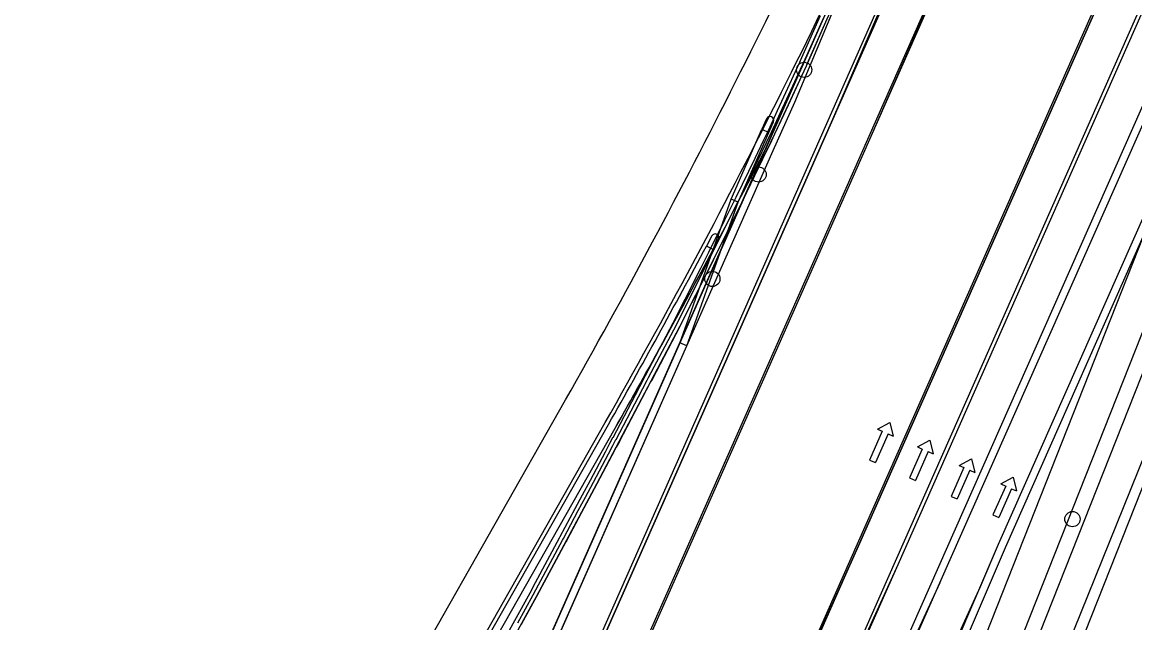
# Model space of a CAD drawing. Extents: x 659657 to 668193, y 633084 to 648639.
# Drawn here: x 662475.1 to 662767.5, y 643660.9 to 643818.6 of the extents above; entities that cross this region are included whole.
import ezdxf

# ---------------------------------------------------------------- set-up
doc = ezdxf.new("R2010")
doc.units = 0
for name, color, linetype in [('R_Border Prem', 7, 'Continuous'), ('R_MOT_Stage 1A_Striping', 7, 'Continuous'), ('R_MOT_Stage 1B', 7, 'Continuous'), ('R_MOT_Stage 1B_Striping', 7, 'Continuous'), ('R_MOT_Stage 1C', 7, 'Continuous'), ('R_MOT_Stage 1C_Striping', 7, 'Continuous'), ('R_MOT_Stage 1C_Striping_PPM', 7, 'Continuous'), ('R_MOT_Stage 2', 7, 'Continuous'), ('R_MOT_Stage 2_Striping', 7, 'Continuous'), ('R_MOT_Stage 2_Striping_PPM', 7, 'Continuous'), ('R_MOT_Stage 3', 7, 'Continuous'), ('R_MOT_Stage 3_Striping', 7, 'Continuous'), ('R_MOT_Stage 3_Striping_PPM', 7, 'Continuous'), ('R_MOT_Stage 4', 7, 'Continuous'), ('R_MOT_Stage 4_Striping', 7, 'Continuous'), ('R_MOT_Stage 4_Striping_PPM', 7, 'Continuous'), ('R_MOT_Stage 5_Striping_PPM', 7, 'Continuous'), ('T_SIGNAL CONTROL CABINET', 7, 'Continuous')]:
    doc.layers.add(name, color=color, linetype=linetype)

msp = doc.modelspace()

# ---------------------------------------------------------------- linework, layer by layer
at = {"layer": 'R_Border Prem'}
msp.add_line((661686.79, 641562.92), (662861.91, 644217.67), dxfattribs=at)
at = {"layer": 'R_MOT_Stage 1A_Striping'}
for p, q in [((662653.91, 643589.66), (662694.85, 643680.89)), ((662663.97, 643585.2), (662705.36, 643676.24))]:
    msp.add_line(p, q, dxfattribs=at)
at = {"layer": 'R_MOT_Stage 1B'}
for p, q in [((662731.76, 643681.52), (662927.86, 644124.54)), ((662733.59, 643680.71), (662929.69, 644123.74)), ((662691.44, 643587.95), (662731.76, 643681.52)), ((662693.27, 643587.15), (662733.59, 643680.71))]:
    msp.add_line(p, q, dxfattribs=at)
at = {"layer": 'R_MOT_Stage 1B_Striping'}
for p, q in [((662653.91, 643589.66), (662920.44, 644191.76)), ((662663.97, 643585.2), (662930.5, 644187.31)), ((662731.76, 643681.52), (662927.86, 644124.54)), ((662675.28, 643583.58), (662795.46, 643855.08))]:
    msp.add_line(p, q, dxfattribs=at)
msp.add_lwpolyline([(662685.48, 643579.45), (662726.99, 643670.44), (662731.76, 643681.52)], dxfattribs=at)
at = {"layer": 'R_MOT_Stage 1C'}
msp.add_circle((662751.17, 643688.13), 2, dxfattribs=at)
at = {"layer": 'R_MOT_Stage 1C_Striping'}
for p, q in [((662795.88, 643793.01), (662675.65, 643489.09)), ((662492.46, 643223.68), (662694.85, 643680.89)), ((662502.98, 643219.03), (662705.36, 643676.24)), ((662513.95, 643214.17), (662716.34, 643671.38))]:
    msp.add_line(p, q, dxfattribs=at)
at = {"layer": 'R_MOT_Stage 1C_Striping_PPM'}
for p, q in [((662716.34, 643671.38), (662896.07, 644077.43)), ((662694.85, 643680.89), (662859, 644051.74)), ((662705.36, 643676.24), (662869.52, 644047.08)), ((662806.18, 643789.14), (662685.93, 643485.2))]:
    msp.add_line(p, q, dxfattribs=at)
at = {"layer": 'R_MOT_Stage 2'}
msp.add_circle((662751.17, 643688.13), 2, dxfattribs=at)
at = {"layer": 'R_MOT_Stage 2_Striping'}
for p, q in [((662795.88, 643793.01), (662675.65, 643489.09)), ((662694.85, 643680.89), (662653.91, 643589.66)), ((662663.97, 643585.2), (662705.36, 643676.24)), ((662705.36, 643676.24), (662705.36, 643676.24)), ((662716.34, 643671.38), (662674.03, 643580.75))]:
    msp.add_line(p, q, dxfattribs=at)
at = {"layer": 'R_MOT_Stage 2_Striping_PPM'}
for p, q in [((662920.89, 644191.56), (662694.85, 643680.89)), ((662705.36, 643676.24), (662931.41, 644186.91)), ((662716.34, 643671.38), (662896.07, 644077.43)), ((662806.18, 643789.14), (662685.93, 643485.2))]:
    msp.add_line(p, q, dxfattribs=at)
at = {"layer": 'R_MOT_Stage 3'}
for p, q in [((662663.44, 643769.58), (662661.52, 643765.72)), ((662664.53, 643771.76), (662663.44, 643769.58)), ((662661.52, 643765.72), (662657.3, 643757.24)), ((662656.45, 643755.53), (662655.18, 643753.02)), ((662657.3, 643757.24), (662656.45, 643755.53)), ((662655.18, 643753.02), (662651.09, 643744.91)), ((662651.07, 643744.88), (662647.95, 643738.69)), ((662651.09, 643744.91), (662651.07, 643744.88)), ((662647.95, 643738.69), (662640.67, 643724.81)), ((662640.31, 643724.14), (662638.02, 643719.78)), ((662640.67, 643724.81), (662640.31, 643724.14)), ((662638.02, 643719.78), (662632.1, 643708.57)), ((662632.08, 643708.53), (662631.27, 643707)), ((662632.1, 643708.57), (662632.08, 643708.53)), ((662631.27, 643707), (662630.1, 643704.8)), ((662630.1, 643704.8), (662626.17, 643697.36)), ((662626.17, 643697.36), (662624.08, 643693.46)), ((662624.08, 643693.46), (662622.16, 643689.88)), ((662622.16, 643689.88), (662618.24, 643682.56)), ((662618.02, 643682.14), (662611.74, 643670.42)), ((662618.24, 643682.56), (662618.02, 643682.14)), ((662611.74, 643670.42), (662610.32, 643667.76)), ((662610.32, 643667.76), (662606.27, 643660.43))]:
    msp.add_line(p, q, dxfattribs=at)
for points in [[(662684.9, 643820.31), (662679.64, 643808.52), (662679.42, 643808.02), (662679.33, 643807.83), (662675.23, 643798.94), (662673.56, 643795.33), (662671.16, 643790.14), (662669.88, 643787.48), (662667.67, 643782.87), (662662.74, 643772.62)], [(662664.55, 643771.77), (662669.47, 643782.01), (662671.68, 643786.61), (662672.97, 643789.29), (662675.37, 643794.49), (662677.04, 643798.1), (662681.15, 643806.99), (662681.24, 643807.2), (662681.47, 643807.7), (662686.73, 643819.49)], [(662662.73, 643772.63), (662661.65, 643770.47), (662659.73, 643766.61), (662655.51, 643758.13), (662654.66, 643756.43), (662653.39, 643753.92), (662649.3, 643745.81), (662649.29, 643745.78), (662646.17, 643739.6), (662638.9, 643725.74), (662638.54, 643725.07), (662636.25, 643720.71), (662630.33, 643709.5), (662630.31, 643709.46), (662629.5, 643707.94), (662628.34, 643705.74), (662624.4, 643698.3), (662622.32, 643694.4), (662620.4, 643690.82), (662616.48, 643683.5), (662616.25, 643683.08), (662609.98, 643671.36), (662608.56, 643668.71), (662604.52, 643661.39)], [(662604.52, 643661.39), (662587.05, 643629.78), (662575.41, 643608.73), (662564.79, 643589.76), (662554.16, 643570.78), (662547.62, 643559.14), (662541.08, 643547.48), (662534.54, 643535.83), (662528, 643524.19), (662521.49, 643512.61), (662514.98, 643501.03), (662508.47, 643489.45), (662501.96, 643477.86), (662490.49, 643457.64), (662479.02, 643437.41), (662467.15, 643416.33), (662455.27, 643395.24), (662446.58, 643379.89), (662437.88, 643364.53)]]:
    msp.add_lwpolyline(points, dxfattribs=at)
at = {"layer": 'R_MOT_Stage 3_Striping'}
for p, q in [((662566.8, 643518.86), (662873.8, 644212.41)), ((662566.8, 643518.86), (662873.8, 644212.41)), ((662576.86, 643514.4), (662883.86, 644207.95)), ((662576.86, 643514.4), (662883.86, 644207.95)), ((662792.14, 643794.42), (662622.73, 643366.22)), ((662704.78, 643645.27), (662716.34, 643671.38))]:
    msp.add_line(p, q, dxfattribs=at)
for points in [[(662664.55, 643771.77), (662672.97, 643789.29), (662681.24, 643807.2), (662686.73, 643819.49), (662692.21, 643831.77), (662703.18, 643856.34), (662714.55, 643881.94), (662720.22, 643894.76), (662725.88, 643907.58), (662736.46, 643931.31), (662742.27, 643944.53), (662748.08, 643957.73), (662754.88, 643973.01), (662761.69, 643988.29), (662786.97, 644045.38), (662800.3, 644074.95), (662806.97, 644089.74), (662813.64, 644104.53), (662825.81, 644131.66), (662841, 644165.66), (662848.85, 644183.07)], [(662603.12, 643654.73), (662610.32, 643667.76), (662626.17, 643697.36), (662638.02, 643719.78), (662647.95, 643738.69), (662656.45, 643755.53), (662664.54, 643771.77)]]:
    msp.add_lwpolyline(points, dxfattribs=at)
at = {"layer": 'R_MOT_Stage 3_Striping_PPM'}
for p, q in [((662920.89, 644191.56), (662694.85, 643680.89)), ((662705.36, 643676.24), (662931.41, 644186.91)), ((662716.34, 643671.38), (662896.07, 644077.43)), ((662806.18, 643789.14), (662685.93, 643485.2)), ((661859, 641792.62), (662694.85, 643680.89)), ((661869.52, 641787.96), (662705.36, 643676.24))]:
    msp.add_line(p, q, dxfattribs=at)
at = {"layer": 'R_MOT_Stage 4'}
for p, q in [((662670.76, 643793.26), (662669.55, 643790.51)), ((662669.55, 643790.51), (662671.38, 643789.7)), ((662671.38, 643789.7), (662672.59, 643792.45)), ((662663.32, 643771.4), (662661.46, 643772.14)), ((662656.38, 643762.5), (662654.97, 643759.85)), ((662656.74, 643758.91), (662658.14, 643761.56)), ((662656.74, 643758.91), (662654.97, 643759.85)), ((662482.06, 643359.52), (662648.01, 643734.43)), ((662483.88, 643358.71), (662649.84, 643733.63)), ((662649.84, 643733.63), (662648.01, 643734.43)), ((662454.93, 643406), (662629.22, 643712.99)), ((662456.67, 643405.01), (662630.96, 643712))]:
    msp.add_line(p, q, dxfattribs=at)
for points in [[(662647.96, 643734.3), (662661.46, 643772.14), (662669.55, 643790.51)], [(662649.84, 643733.63), (662663.32, 643771.4), (662671.38, 643789.7)]]:
    msp.add_lwpolyline(points, dxfattribs=at)
for centre in [(662680.65, 643806.13), (662668.67, 643778.64), (662656.53, 643751.21)]:
    msp.add_circle(centre, 2, dxfattribs=at)
for centre, radius, start, end in [((662671.68, 643792.85), 1, 336.2138, 156.2138), ((662657.26, 643762.03), 1, 332.0145, 152.0145), ((660963.58, 644658.63), 1915.36, 330.41509, 332.01446), ((660963.58, 644658.63), 1917.36, 330.41509, 332.01446)]:
    msp.add_arc(centre, radius, start, end, dxfattribs=at)
at = {"layer": 'R_MOT_Stage 4_Striping'}
for p, q in [((662792.14, 643794.42), (662622.73, 643366.22)), ((662475.79, 643340.42), (662672.54, 643784.91)), ((662704.78, 643645.27), (662716.34, 643671.38))]:
    msp.add_line(p, q, dxfattribs=at)
for points in [[(662672.54, 643784.91), (662678.17, 643797.63), (662716.82, 643889.89)], [(662485.93, 643336.15), (662688.23, 643793.18), (662727.79, 643885.03)], [(662495.91, 643331.52), (662698.29, 643788.73), (662738.31, 643880.37)], [(662431.31, 643361.56), (662454.07, 643406.49), (662628.36, 643713.48)]]:
    msp.add_lwpolyline(points, dxfattribs=at)
msp.add_arc((660963.58, 644658.63), 1914.36, 330.41509, 336.12343, dxfattribs=at)
at = {"layer": 'R_MOT_Stage 4_Striping_PPM'}
for p, q in [((662920.89, 644191.56), (662694.85, 643680.89)), ((662705.36, 643676.24), (662931.41, 644186.91)), ((662716.34, 643671.38), (662896.07, 644077.43)), ((662806.18, 643789.14), (662685.93, 643485.2)), ((662437.27, 643401.21), (662617.92, 643719.41)), ((661859, 641792.62), (662694.85, 643680.89)), ((661869.52, 641787.96), (662705.36, 643676.24))]:
    msp.add_line(p, q, dxfattribs=at)
msp.add_arc((660963.58, 644658.63), 1902.36, 330.41509, 336.12343, dxfattribs=at)
at = {"layer": 'R_MOT_Stage 5_Striping_PPM'}
for p, q in [((662920.89, 644191.56), (662694.85, 643680.89)), ((662705.36, 643676.24), (662931.41, 644186.91)), ((662716.34, 643671.38), (662896.07, 644077.43)), ((662572.57, 643263.89), (662866.47, 644006.76)), ((662572.57, 643263.89), (662866.47, 644006.76)), ((662572.57, 643263.89), (662866.47, 644006.76)), ((662444.46, 643244.94), (662727.79, 643885.03)), ((662454.97, 643240.28), (662738.31, 643880.37)), ((662670.71, 643785.72), (662711.19, 643877.16)), ((662806.18, 643789.14), (662685.93, 643485.2)), ((662437.27, 643401.21), (662617.92, 643719.41)), ((662534.07, 643541.34), (662630.96, 643712)), ((661859, 641792.62), (662694.85, 643680.89)), ((661869.52, 641787.96), (662705.36, 643676.24)), ((662215.01, 642538.82), (662716.34, 643671.38))]:
    msp.add_line(p, q, dxfattribs=at)
msp.add_lwpolyline([(662518.92, 643442.81), (662670.71, 643785.72)], dxfattribs=at)
for radius, end in [(1902.36, 336.12343), (1917.36, 332.91787)]:
    msp.add_arc((660963.58, 644658.63), radius, 330.41509, end, dxfattribs=at)
at = {"layer": 'T_SIGNAL CONTROL CABINET'}
for p, q in [((662619.44, 643331.41), (662810.32, 643804.65)), ((662619.45, 643331.46), (662810.32, 643804.65)), ((662701.19, 643711.2), (662697.84, 643703.63)), ((662699.9, 643711.77), (662703.14, 643713.53)), ((662699.9, 643711.77), (662701.19, 643711.2)), ((662703.14, 643713.53), (662704.02, 643709.95)), ((662702.73, 643710.52), (662699.38, 643702.95)), ((662702.73, 643710.52), (662704.02, 643709.95)), ((662710.41, 643707.1), (662713.65, 643708.86)), ((662713.65, 643708.86), (662714.53, 643705.28)), ((662711.7, 643706.53), (662708.35, 643698.96)), ((662713.24, 643705.85), (662709.89, 643698.28)), ((662710.41, 643707.1), (662711.7, 643706.53)), ((662713.24, 643705.85), (662714.53, 643705.28)), ((662697.84, 643703.63), (662699.38, 643702.95)), ((662721.38, 643702.23), (662724.62, 643703.99)), ((662724.62, 643703.99), (662725.49, 643700.4)), ((662722.66, 643701.66), (662719.31, 643694.09)), ((662724.21, 643700.97), (662720.86, 643693.41)), ((662721.38, 643702.23), (662722.66, 643701.66)), ((662724.21, 643700.97), (662725.49, 643700.4)), ((662708.35, 643698.96), (662709.89, 643698.28)), ((662733.63, 643696.78), (662730.28, 643689.22)), ((662732.34, 643697.35), (662735.58, 643699.11)), ((662732.34, 643697.35), (662733.63, 643696.78)), ((662735.58, 643699.11), (662736.46, 643695.53)), ((662719.31, 643694.09), (662720.86, 643693.41)), ((662735.17, 643696.1), (662731.82, 643688.53)), ((662735.17, 643696.1), (662736.46, 643695.53)), ((662730.28, 643689.22), (662731.82, 643688.53))]:
    msp.add_line(p, q, dxfattribs=at)
msp.add_lwpolyline([(662605.39, 643660.91), (662609.44, 643668.24), (662610.86, 643670.89), (662617.14, 643682.61), (662617.36, 643683.03), (662621.28, 643690.35), (662623.2, 643693.93), (662625.28, 643697.83), (662629.22, 643705.27), (662630.38, 643707.47), (662631.19, 643709), (662631.21, 643709.04), (662637.14, 643720.24), (662639.43, 643724.61), (662639.78, 643725.28), (662647.06, 643739.15), (662650.18, 643745.33), (662650.2, 643745.36), (662654.29, 643753.47), (662655.55, 643755.98), (662656.4, 643757.68), (662660.63, 643766.17), (662662.55, 643770.02), (662663.88, 643772.69), (662668.57, 643782.44), (662670.78, 643787.05), (662672.06, 643789.71), (662674.46, 643794.91), (662676.13, 643798.52), (662680.24, 643807.41), (662680.33, 643807.61), (662680.56, 643808.11), (662685.82, 643819.9)], dxfattribs=at)

doc.saveas('drawing.dxf')
